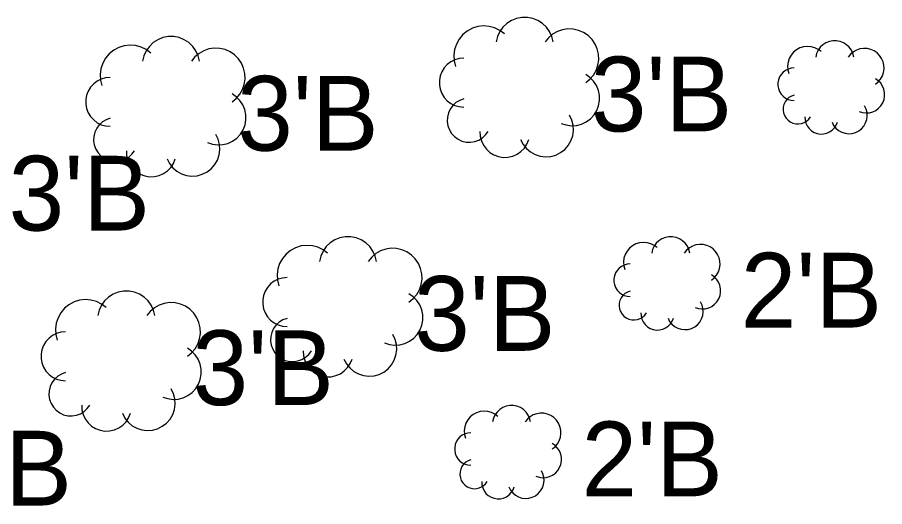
# Model space of a CAD drawing. Extents: x 1363693 to 1365209, y 422201 to 424153.
# Drawn here: x 1364153.84 to 1364172.42, y 422986.39 to 422996.86 of the extents above; entities that cross this region are included whole.
import ezdxf

# ---------------------------------------------------------------- set-up
doc = ezdxf.new("R2010")
doc.units = 0
doc.layers.add('VG_X_Cells', color=7, linetype='Continuous')
doc.layers.add('VG_X_Text', color=7, linetype='Continuous')

msp = doc.modelspace()

# ---------------------------------------------------------------- linework, layer by layer
at = {"layer": 'VG_X_Cells'}
for points in [[(1364165.321, 422996.335), (1364165.294, 422996.449), (1364165.245, 422996.556), (1364165.177, 422996.651), (1364165.093, 422996.732), (1364164.994, 422996.795), (1364164.885, 422996.839), (1364164.77, 422996.861), (1364164.653, 422996.861), (1364164.538, 422996.839), (1364164.429, 422996.795), (1364164.331, 422996.732), (1364164.246, 422996.651), (1364164.178, 422996.556), (1364164.13, 422996.449), (1364164.102, 422996.335)], [(1364164.276, 422996.509), (1364164.178, 422996.583), (1364164.068, 422996.637), (1364163.95, 422996.669), (1364163.828, 422996.678), (1364163.706, 422996.664), (1364163.59, 422996.627), (1364163.482, 422996.569), (1364163.387, 422996.492), (1364163.308, 422996.398), (1364163.248, 422996.291), (1364163.21, 422996.175), (1364163.194, 422996.054), (1364163.201, 422995.931), (1364163.231, 422995.813)], [(1364166.018, 422995.465), (1364166.109, 422995.538), (1364166.184, 422995.627), (1364166.242, 422995.728), (1364166.28, 422995.839), (1364166.297, 422995.954), (1364166.292, 422996.071), (1364166.266, 422996.185), (1364166.219, 422996.291), (1364166.153, 422996.388), (1364166.07, 422996.47), (1364165.974, 422996.536), (1364165.867, 422996.583), (1364165.753, 422996.609), (1364165.637, 422996.614), (1364165.521, 422996.597), (1364165.411, 422996.559), (1364165.31, 422996.501), (1364165.221, 422996.426), (1364165.147, 422996.335)], [(1364157.747, 422995.923), (1364157.72, 422996.037), (1364157.671, 422996.144), (1364157.603, 422996.239), (1364157.519, 422996.32), (1364157.42, 422996.383), (1364157.311, 422996.427), (1364157.196, 422996.449), (1364157.079, 422996.449), (1364156.964, 422996.427), (1364156.855, 422996.383), (1364156.757, 422996.32), (1364156.672, 422996.239), (1364156.604, 422996.144), (1364156.556, 422996.037), (1364156.528, 422995.923)], [(1364171.759, 422996.012), (1364171.74, 422996.087), (1364171.708, 422996.158), (1364171.663, 422996.222), (1364171.606, 422996.276), (1364171.541, 422996.318), (1364171.468, 422996.347), (1364171.392, 422996.362), (1364171.313, 422996.362), (1364171.237, 422996.347), (1364171.164, 422996.318), (1364171.099, 422996.276), (1364171.042, 422996.222), (1364170.997, 422996.158), (1364170.964, 422996.087), (1364170.946, 422996.012)], [(1364156.702, 422996.097), (1364156.604, 422996.171), (1364156.494, 422996.225), (1364156.376, 422996.257), (1364156.254, 422996.266), (1364156.132, 422996.252), (1364156.016, 422996.215), (1364155.908, 422996.157), (1364155.813, 422996.08), (1364155.734, 422995.986), (1364155.674, 422995.879), (1364155.636, 422995.763), (1364155.62, 422995.642), (1364155.627, 422995.519), (1364155.657, 422995.401)], [(1364158.444, 422995.053), (1364158.535, 422995.126), (1364158.61, 422995.215), (1364158.668, 422995.316), (1364158.706, 422995.427), (1364158.723, 422995.542), (1364158.718, 422995.659), (1364158.692, 422995.773), (1364158.645, 422995.879), (1364158.579, 422995.976), (1364158.496, 422996.058), (1364158.4, 422996.124), (1364158.293, 422996.171), (1364158.179, 422996.197), (1364158.063, 422996.202), (1364157.947, 422996.185), (1364157.837, 422996.147), (1364157.736, 422996.089), (1364157.647, 422996.014), (1364157.573, 422995.923)], [(1364171.062, 422996.128), (1364170.997, 422996.177), (1364170.924, 422996.212), (1364170.845, 422996.234), (1364170.763, 422996.24), (1364170.682, 422996.23), (1364170.604, 422996.206), (1364170.533, 422996.167), (1364170.469, 422996.116), (1364170.417, 422996.053), (1364170.377, 422995.982), (1364170.351, 422995.905), (1364170.341, 422995.824), (1364170.346, 422995.742), (1364170.366, 422995.663)], [(1364172.223, 422995.431), (1364172.284, 422995.48), (1364172.334, 422995.539), (1364172.373, 422995.607), (1364172.398, 422995.681), (1364172.409, 422995.757), (1364172.406, 422995.835), (1364172.388, 422995.911), (1364172.357, 422995.982), (1364172.313, 422996.047), (1364172.258, 422996.102), (1364172.194, 422996.145), (1364172.123, 422996.177), (1364172.047, 422996.194), (1364171.969, 422996.197), (1364171.892, 422996.186), (1364171.819, 422996.161), (1364171.751, 422996.122), (1364171.692, 422996.072), (1364171.643, 422996.012)], [(1364163.406, 422995.987), (1364163.309, 422995.978), (1364163.217, 422995.952), (1364163.13, 422995.909), (1364163.054, 422995.851), (1364162.989, 422995.779), (1364162.938, 422995.697), (1364162.903, 422995.607), (1364162.885, 422995.513), (1364162.885, 422995.416), (1364162.903, 422995.322), (1364162.938, 422995.232), (1364162.989, 422995.15), (1364163.054, 422995.078), (1364163.13, 422995.02), (1364163.217, 422994.977), (1364163.309, 422994.951), (1364163.406, 422994.942)], [(1364170.482, 422995.779), (1364170.418, 422995.773), (1364170.356, 422995.756), (1364170.298, 422995.727), (1364170.247, 422995.688), (1364170.204, 422995.641), (1364170.17, 422995.586), (1364170.147, 422995.526), (1364170.135, 422995.463), (1364170.135, 422995.399), (1364170.147, 422995.336), (1364170.17, 422995.276), (1364170.204, 422995.221), (1364170.247, 422995.174), (1364170.298, 422995.135), (1364170.356, 422995.106), (1364170.418, 422995.089), (1364170.482, 422995.083)], [(1364155.832, 422995.575), (1364155.735, 422995.566), (1364155.643, 422995.54), (1364155.556, 422995.497), (1364155.48, 422995.439), (1364155.415, 422995.367), (1364155.364, 422995.285), (1364155.329, 422995.195), (1364155.311, 422995.101), (1364155.311, 422995.004), (1364155.329, 422994.91), (1364155.364, 422994.82), (1364155.415, 422994.738), (1364155.48, 422994.666), (1364155.556, 422994.608), (1364155.643, 422994.565), (1364155.735, 422994.539), (1364155.832, 422994.53)], [(1364165.495, 422994.594), (1364165.601, 422994.559), (1364165.711, 422994.544), (1364165.822, 422994.551), (1364165.93, 422994.578), (1364166.03, 422994.626), (1364166.12, 422994.691), (1364166.196, 422994.773), (1364166.255, 422994.867), (1364166.295, 422994.971), (1364166.315, 422995.08), (1364166.313, 422995.191), (1364166.291, 422995.3), (1364166.248, 422995.403), (1364166.187, 422995.496), (1364166.109, 422995.575), (1364166.018, 422995.639)], [(1364171.875, 422994.85), (1364171.945, 422994.827), (1364172.019, 422994.817), (1364172.093, 422994.822), (1364172.165, 422994.84), (1364172.232, 422994.872), (1364172.291, 422994.916), (1364172.342, 422994.97), (1364172.381, 422995.033), (1364172.408, 422995.102), (1364172.421, 422995.175), (1364172.42, 422995.249), (1364172.405, 422995.322), (1364172.377, 422995.39), (1364172.336, 422995.452), (1364172.284, 422995.505), (1364172.223, 422995.547)], [(1364157.921, 422994.182), (1364158.027, 422994.147), (1364158.137, 422994.132), (1364158.248, 422994.139), (1364158.356, 422994.166), (1364158.456, 422994.214), (1364158.546, 422994.279), (1364158.622, 422994.361), (1364158.681, 422994.455), (1364158.721, 422994.559), (1364158.741, 422994.668), (1364158.739, 422994.779), (1364158.717, 422994.888), (1364158.674, 422994.991), (1364158.613, 422995.084), (1364158.535, 422995.163), (1364158.444, 422995.227)], [(1364170.482, 422995.199), (1364170.424, 422995.178), (1364170.371, 422995.146), (1364170.326, 422995.104), (1364170.29, 422995.054), (1364170.264, 422994.999), (1364170.249, 422994.939), (1364170.247, 422994.878), (1364170.256, 422994.817), (1364170.277, 422994.759), (1364170.309, 422994.707), (1364170.351, 422994.661), (1364170.4, 422994.625), (1364170.456, 422994.599), (1364170.516, 422994.584), (1364170.577, 422994.581), (1364170.638, 422994.591), (1364170.696, 422994.612), (1364170.748, 422994.643), (1364170.794, 422994.685), (1364170.83, 422994.734)], [(1364163.406, 422995.116), (1364163.319, 422995.084), (1364163.24, 422995.037), (1364163.172, 422994.974), (1364163.118, 422994.9), (1364163.079, 422994.816), (1364163.057, 422994.727), (1364163.053, 422994.634), (1364163.067, 422994.543), (1364163.099, 422994.457), (1364163.147, 422994.378), (1364163.209, 422994.31), (1364163.283, 422994.255), (1364163.367, 422994.216), (1364163.456, 422994.194), (1364163.548, 422994.19), (1364163.64, 422994.204), (1364163.726, 422994.235), (1364163.805, 422994.283), (1364163.873, 422994.345), (1364163.928, 422994.42)], [(1364171.294, 422994.618), (1364171.329, 422994.551), (1364171.377, 422994.491), (1364171.434, 422994.442), (1364171.501, 422994.405), (1364171.573, 422994.382), (1364171.648, 422994.373), (1364171.724, 422994.378), (1364171.797, 422994.399), (1364171.865, 422994.432), (1364171.925, 422994.479), (1364171.975, 422994.536), (1364172.013, 422994.602), (1364172.038, 422994.674), (1364172.048, 422994.749), (1364172.043, 422994.825), (1364172.024, 422994.898), (1364171.991, 422994.967)], [(1364155.832, 422994.704), (1364155.745, 422994.672), (1364155.666, 422994.625), (1364155.598, 422994.562), (1364155.544, 422994.488), (1364155.505, 422994.404), (1364155.483, 422994.315), (1364155.479, 422994.222), (1364155.493, 422994.131), (1364155.525, 422994.045), (1364155.573, 422993.966), (1364155.635, 422993.898), (1364155.709, 422993.843), (1364155.793, 422993.804), (1364155.882, 422993.782), (1364155.974, 422993.778), (1364156.066, 422993.792), (1364156.152, 422993.823), (1364156.231, 422993.871), (1364156.299, 422993.933), (1364156.354, 422994.008)], [(1364164.625, 422994.245), (1364164.677, 422994.144), (1364164.748, 422994.055), (1364164.835, 422993.981), (1364164.934, 422993.926), (1364165.042, 422993.891), (1364165.156, 422993.877), (1364165.269, 422993.886), (1364165.379, 422993.916), (1364165.481, 422993.967), (1364165.571, 422994.036), (1364165.646, 422994.122), (1364165.703, 422994.221), (1364165.739, 422994.329), (1364165.755, 422994.441), (1364165.748, 422994.555), (1364165.719, 422994.665), (1364165.67, 422994.768)], [(1364170.714, 422994.734), (1364170.718, 422994.666), (1364170.735, 422994.6), (1364170.764, 422994.538), (1364170.804, 422994.482), (1364170.855, 422994.436), (1364170.913, 422994.4), (1364170.977, 422994.376), (1364171.045, 422994.365), (1364171.114, 422994.367), (1364171.18, 422994.382), (1364171.243, 422994.409), (1364171.299, 422994.448), (1364171.347, 422994.497), (1364171.385, 422994.555), (1364171.411, 422994.618)], [(1364157.051, 422993.833), (1364157.103, 422993.732), (1364157.174, 422993.643), (1364157.261, 422993.569), (1364157.36, 422993.514), (1364157.468, 422993.479), (1364157.582, 422993.465), (1364157.695, 422993.474), (1364157.805, 422993.504), (1364157.907, 422993.555), (1364157.997, 422993.624), (1364158.072, 422993.71), (1364158.129, 422993.809), (1364158.165, 422993.917), (1364158.181, 422994.029), (1364158.174, 422994.143), (1364158.145, 422994.253), (1364158.096, 422994.356)], [(1364163.754, 422994.42), (1364163.76, 422994.317), (1364163.785, 422994.217), (1364163.829, 422994.124), (1364163.89, 422994.042), (1364163.965, 422993.972), (1364164.053, 422993.918), (1364164.149, 422993.882), (1364164.251, 422993.865), (1364164.353, 422993.868), (1364164.454, 422993.891), (1364164.548, 422993.932), (1364164.632, 422993.99), (1364164.704, 422994.064), (1364164.76, 422994.15), (1364164.799, 422994.245)], [(1364156.18, 422994.008), (1364156.186, 422993.905), (1364156.211, 422993.805), (1364156.255, 422993.712), (1364156.316, 422993.63), (1364156.391, 422993.56), (1364156.479, 422993.506), (1364156.575, 422993.47), (1364156.677, 422993.453), (1364156.779, 422993.456), (1364156.88, 422993.479), (1364156.974, 422993.52), (1364157.058, 422993.578), (1364157.13, 422993.652), (1364157.186, 422993.738), (1364157.225, 422993.833)], [(1364161.536, 422991.641), (1364161.509, 422991.755), (1364161.46, 422991.862), (1364161.392, 422991.957), (1364161.308, 422992.038), (1364161.209, 422992.101), (1364161.1, 422992.145), (1364160.985, 422992.167), (1364160.868, 422992.167), (1364160.753, 422992.145), (1364160.644, 422992.101), (1364160.546, 422992.038), (1364160.461, 422991.957), (1364160.393, 422991.862), (1364160.345, 422991.755), (1364160.317, 422991.641)], [(1364167.549, 422991.935), (1364167.484, 422991.984), (1364167.411, 422992.019), (1364167.332, 422992.041), (1364167.25, 422992.047), (1364167.169, 422992.037), (1364167.091, 422992.013), (1364167.02, 422991.974), (1364166.956, 422991.923), (1364166.904, 422991.86), (1364166.864, 422991.789), (1364166.838, 422991.712), (1364166.828, 422991.631), (1364166.833, 422991.549), (1364166.853, 422991.47)], [(1364168.246, 422991.819), (1364168.227, 422991.894), (1364168.195, 422991.965), (1364168.15, 422992.029), (1364168.093, 422992.083), (1364168.028, 422992.125), (1364167.955, 422992.154), (1364167.879, 422992.169), (1364167.8, 422992.169), (1364167.724, 422992.154), (1364167.651, 422992.125), (1364167.586, 422992.083), (1364167.529, 422992.029), (1364167.484, 422991.965), (1364167.451, 422991.894), (1364167.433, 422991.819)], [(1364160.491, 422991.815), (1364160.393, 422991.889), (1364160.283, 422991.943), (1364160.165, 422991.975), (1364160.043, 422991.984), (1364159.921, 422991.97), (1364159.805, 422991.933), (1364159.697, 422991.875), (1364159.602, 422991.798), (1364159.523, 422991.704), (1364159.463, 422991.597), (1364159.425, 422991.481), (1364159.409, 422991.36), (1364159.416, 422991.237), (1364159.446, 422991.119)], [(1364162.233, 422990.771), (1364162.324, 422990.844), (1364162.399, 422990.933), (1364162.457, 422991.034), (1364162.495, 422991.145), (1364162.512, 422991.26), (1364162.507, 422991.377), (1364162.481, 422991.491), (1364162.434, 422991.597), (1364162.368, 422991.694), (1364162.285, 422991.776), (1364162.189, 422991.842), (1364162.082, 422991.889), (1364161.968, 422991.915), (1364161.852, 422991.92), (1364161.736, 422991.903), (1364161.626, 422991.865), (1364161.525, 422991.807), (1364161.436, 422991.732), (1364161.362, 422991.641)], [(1364168.71, 422991.238), (1364168.771, 422991.287), (1364168.821, 422991.346), (1364168.86, 422991.414), (1364168.885, 422991.488), (1364168.896, 422991.564), (1364168.893, 422991.642), (1364168.875, 422991.718), (1364168.844, 422991.789), (1364168.8, 422991.854), (1364168.745, 422991.909), (1364168.681, 422991.952), (1364168.61, 422991.984), (1364168.534, 422992.001), (1364168.456, 422992.004), (1364168.379, 422991.993), (1364168.306, 422991.968), (1364168.238, 422991.929), (1364168.179, 422991.879), (1364168.13, 422991.819)], [(1364166.969, 422991.586), (1364166.905, 422991.58), (1364166.843, 422991.563), (1364166.785, 422991.534), (1364166.734, 422991.495), (1364166.691, 422991.448), (1364166.657, 422991.393), (1364166.634, 422991.333), (1364166.622, 422991.27), (1364166.622, 422991.206), (1364166.634, 422991.143), (1364166.657, 422991.083), (1364166.691, 422991.028), (1364166.734, 422990.981), (1364166.785, 422990.942), (1364166.843, 422990.913), (1364166.905, 422990.896), (1364166.969, 422990.89)], [(1364159.621, 422991.293), (1364159.524, 422991.284), (1364159.432, 422991.258), (1364159.345, 422991.215), (1364159.269, 422991.157), (1364159.204, 422991.085), (1364159.153, 422991.003), (1364159.118, 422990.913), (1364159.1, 422990.819), (1364159.1, 422990.722), (1364159.118, 422990.628), (1364159.153, 422990.538), (1364159.204, 422990.456), (1364159.269, 422990.384), (1364159.345, 422990.326), (1364159.432, 422990.283), (1364159.524, 422990.257), (1364159.621, 422990.248)], [(1364168.362, 422990.657), (1364168.432, 422990.634), (1364168.506, 422990.624), (1364168.58, 422990.629), (1364168.652, 422990.647), (1364168.719, 422990.679), (1364168.778, 422990.723), (1364168.829, 422990.777), (1364168.868, 422990.84), (1364168.895, 422990.909), (1364168.908, 422990.982), (1364168.907, 422991.056), (1364168.892, 422991.129), (1364168.864, 422991.197), (1364168.823, 422991.259), (1364168.771, 422991.312), (1364168.71, 422991.354)], [(1364156.79, 422990.48), (1364156.763, 422990.594), (1364156.714, 422990.701), (1364156.646, 422990.796), (1364156.562, 422990.877), (1364156.463, 422990.94), (1364156.354, 422990.984), (1364156.239, 422991.006), (1364156.122, 422991.006), (1364156.007, 422990.984), (1364155.898, 422990.94), (1364155.8, 422990.877), (1364155.715, 422990.796), (1364155.647, 422990.701), (1364155.599, 422990.594), (1364155.571, 422990.48)], [(1364161.71, 422989.9), (1364161.816, 422989.865), (1364161.926, 422989.85), (1364162.037, 422989.857), (1364162.145, 422989.884), (1364162.245, 422989.932), (1364162.335, 422989.997), (1364162.411, 422990.079), (1364162.47, 422990.173), (1364162.51, 422990.277), (1364162.53, 422990.386), (1364162.528, 422990.497), (1364162.506, 422990.606), (1364162.463, 422990.709), (1364162.402, 422990.802), (1364162.324, 422990.881), (1364162.233, 422990.945)], [(1364166.969, 422991.006), (1364166.911, 422990.985), (1364166.858, 422990.953), (1364166.813, 422990.911), (1364166.777, 422990.861), (1364166.751, 422990.806), (1364166.736, 422990.746), (1364166.734, 422990.685), (1364166.743, 422990.624), (1364166.764, 422990.566), (1364166.796, 422990.514), (1364166.838, 422990.468), (1364166.887, 422990.432), (1364166.943, 422990.406), (1364167.003, 422990.391), (1364167.064, 422990.388), (1364167.125, 422990.398), (1364167.183, 422990.419), (1364167.235, 422990.45), (1364167.281, 422990.492), (1364167.317, 422990.541)], [(1364155.745, 422990.654), (1364155.647, 422990.728), (1364155.537, 422990.782), (1364155.419, 422990.814), (1364155.297, 422990.823), (1364155.175, 422990.809), (1364155.059, 422990.772), (1364154.951, 422990.714), (1364154.856, 422990.637), (1364154.777, 422990.543), (1364154.717, 422990.436), (1364154.679, 422990.32), (1364154.663, 422990.199), (1364154.67, 422990.076), (1364154.7, 422989.958)], [(1364157.487, 422989.61), (1364157.578, 422989.683), (1364157.653, 422989.772), (1364157.711, 422989.873), (1364157.749, 422989.984), (1364157.766, 422990.099), (1364157.761, 422990.216), (1364157.735, 422990.33), (1364157.688, 422990.436), (1364157.622, 422990.533), (1364157.539, 422990.615), (1364157.443, 422990.681), (1364157.336, 422990.728), (1364157.222, 422990.754), (1364157.106, 422990.759), (1364156.99, 422990.742), (1364156.88, 422990.704), (1364156.779, 422990.646), (1364156.69, 422990.571), (1364156.616, 422990.48)], [(1364167.781, 422990.425), (1364167.816, 422990.358), (1364167.864, 422990.298), (1364167.921, 422990.249), (1364167.988, 422990.212), (1364168.06, 422990.189), (1364168.135, 422990.18), (1364168.211, 422990.185), (1364168.284, 422990.206), (1364168.352, 422990.239), (1364168.412, 422990.286), (1364168.462, 422990.343), (1364168.5, 422990.409), (1364168.525, 422990.481), (1364168.535, 422990.556), (1364168.53, 422990.632), (1364168.511, 422990.705), (1364168.478, 422990.774)], [(1364159.621, 422990.422), (1364159.534, 422990.39), (1364159.455, 422990.343), (1364159.387, 422990.28), (1364159.333, 422990.206), (1364159.294, 422990.122), (1364159.272, 422990.033), (1364159.268, 422989.94), (1364159.282, 422989.849), (1364159.314, 422989.763), (1364159.362, 422989.684), (1364159.424, 422989.616), (1364159.498, 422989.561), (1364159.582, 422989.522), (1364159.671, 422989.5), (1364159.763, 422989.496), (1364159.855, 422989.51), (1364159.941, 422989.541), (1364160.02, 422989.589), (1364160.088, 422989.651), (1364160.143, 422989.726)], [(1364167.201, 422990.541), (1364167.205, 422990.473), (1364167.222, 422990.407), (1364167.251, 422990.345), (1364167.291, 422990.289), (1364167.342, 422990.243), (1364167.4, 422990.207), (1364167.464, 422990.183), (1364167.532, 422990.172), (1364167.601, 422990.174), (1364167.667, 422990.189), (1364167.73, 422990.216), (1364167.786, 422990.255), (1364167.834, 422990.304), (1364167.872, 422990.362), (1364167.898, 422990.425)], [(1364154.875, 422990.132), (1364154.778, 422990.123), (1364154.686, 422990.097), (1364154.599, 422990.054), (1364154.523, 422989.996), (1364154.458, 422989.924), (1364154.407, 422989.842), (1364154.372, 422989.752), (1364154.354, 422989.658), (1364154.354, 422989.561), (1364154.372, 422989.467), (1364154.407, 422989.377), (1364154.458, 422989.295), (1364154.523, 422989.223), (1364154.599, 422989.165), (1364154.686, 422989.122), (1364154.778, 422989.096), (1364154.875, 422989.087)], [(1364160.84, 422989.551), (1364160.892, 422989.45), (1364160.963, 422989.361), (1364161.05, 422989.287), (1364161.149, 422989.232), (1364161.257, 422989.197), (1364161.371, 422989.183), (1364161.484, 422989.192), (1364161.594, 422989.222), (1364161.696, 422989.273), (1364161.786, 422989.342), (1364161.861, 422989.428), (1364161.918, 422989.527), (1364161.954, 422989.635), (1364161.97, 422989.747), (1364161.963, 422989.861), (1364161.934, 422989.971), (1364161.885, 422990.074)], [(1364156.964, 422988.739), (1364157.07, 422988.704), (1364157.18, 422988.689), (1364157.291, 422988.696), (1364157.399, 422988.723), (1364157.499, 422988.771), (1364157.589, 422988.836), (1364157.665, 422988.918), (1364157.724, 422989.012), (1364157.764, 422989.116), (1364157.784, 422989.225), (1364157.782, 422989.336), (1364157.76, 422989.445), (1364157.717, 422989.548), (1364157.656, 422989.641), (1364157.578, 422989.72), (1364157.487, 422989.784)], [(1364159.969, 422989.726), (1364159.975, 422989.623), (1364160, 422989.523), (1364160.044, 422989.43), (1364160.105, 422989.348), (1364160.18, 422989.278), (1364160.268, 422989.224), (1364160.364, 422989.188), (1364160.466, 422989.171), (1364160.568, 422989.174), (1364160.669, 422989.197), (1364160.763, 422989.238), (1364160.847, 422989.296), (1364160.919, 422989.37), (1364160.975, 422989.456), (1364161.014, 422989.551)], [(1364154.875, 422989.261), (1364154.788, 422989.229), (1364154.709, 422989.182), (1364154.641, 422989.119), (1364154.587, 422989.045), (1364154.548, 422988.961), (1364154.526, 422988.872), (1364154.522, 422988.779), (1364154.536, 422988.688), (1364154.568, 422988.602), (1364154.616, 422988.523), (1364154.678, 422988.455), (1364154.752, 422988.4), (1364154.836, 422988.361), (1364154.925, 422988.339), (1364155.017, 422988.335), (1364155.109, 422988.349), (1364155.195, 422988.38), (1364155.274, 422988.428), (1364155.342, 422988.49), (1364155.397, 422988.565)], [(1364156.094, 422988.39), (1364156.146, 422988.289), (1364156.217, 422988.2), (1364156.304, 422988.126), (1364156.403, 422988.071), (1364156.511, 422988.036), (1364156.625, 422988.022), (1364156.738, 422988.031), (1364156.848, 422988.061), (1364156.95, 422988.112), (1364157.04, 422988.181), (1364157.115, 422988.267), (1364157.172, 422988.366), (1364157.208, 422988.474), (1364157.224, 422988.586), (1364157.217, 422988.7), (1364157.188, 422988.81), (1364157.139, 422988.913)], [(1364155.223, 422988.565), (1364155.229, 422988.462), (1364155.254, 422988.362), (1364155.298, 422988.269), (1364155.359, 422988.187), (1364155.434, 422988.117), (1364155.522, 422988.063), (1364155.618, 422988.027), (1364155.72, 422988.01), (1364155.822, 422988.013), (1364155.923, 422988.036), (1364156.017, 422988.077), (1364156.101, 422988.135), (1364156.173, 422988.209), (1364156.229, 422988.295), (1364156.268, 422988.39)], [(1364164.836, 422988.208), (1364164.817, 422988.283), (1364164.785, 422988.354), (1364164.74, 422988.418), (1364164.683, 422988.472), (1364164.618, 422988.514), (1364164.545, 422988.543), (1364164.469, 422988.558), (1364164.39, 422988.558), (1364164.314, 422988.543), (1364164.241, 422988.514), (1364164.176, 422988.472), (1364164.119, 422988.418), (1364164.074, 422988.354), (1364164.041, 422988.283), (1364164.023, 422988.208)], [(1364164.139, 422988.324), (1364164.074, 422988.373), (1364164.001, 422988.408), (1364163.922, 422988.43), (1364163.84, 422988.436), (1364163.759, 422988.426), (1364163.681, 422988.402), (1364163.61, 422988.363), (1364163.546, 422988.312), (1364163.494, 422988.249), (1364163.454, 422988.178), (1364163.428, 422988.101), (1364163.418, 422988.02), (1364163.423, 422987.938), (1364163.443, 422987.859)], [(1364165.3, 422987.627), (1364165.361, 422987.676), (1364165.411, 422987.735), (1364165.45, 422987.803), (1364165.475, 422987.877), (1364165.486, 422987.953), (1364165.483, 422988.031), (1364165.465, 422988.107), (1364165.434, 422988.178), (1364165.39, 422988.243), (1364165.335, 422988.298), (1364165.271, 422988.341), (1364165.2, 422988.373), (1364165.124, 422988.39), (1364165.046, 422988.393), (1364164.969, 422988.382), (1364164.896, 422988.357), (1364164.828, 422988.318), (1364164.769, 422988.268), (1364164.72, 422988.208)], [(1364163.559, 422987.975), (1364163.495, 422987.969), (1364163.433, 422987.952), (1364163.375, 422987.923), (1364163.324, 422987.884), (1364163.281, 422987.837), (1364163.247, 422987.782), (1364163.224, 422987.722), (1364163.212, 422987.659), (1364163.212, 422987.595), (1364163.224, 422987.532), (1364163.247, 422987.472), (1364163.281, 422987.417), (1364163.324, 422987.37), (1364163.375, 422987.331), (1364163.433, 422987.302), (1364163.495, 422987.285), (1364163.559, 422987.279)], [(1364164.952, 422987.046), (1364165.022, 422987.023), (1364165.096, 422987.013), (1364165.17, 422987.018), (1364165.242, 422987.036), (1364165.309, 422987.068), (1364165.368, 422987.112), (1364165.419, 422987.166), (1364165.458, 422987.229), (1364165.485, 422987.298), (1364165.498, 422987.371), (1364165.497, 422987.445), (1364165.482, 422987.518), (1364165.454, 422987.586), (1364165.413, 422987.648), (1364165.361, 422987.701), (1364165.3, 422987.743)], [(1364163.559, 422987.395), (1364163.501, 422987.374), (1364163.448, 422987.342), (1364163.403, 422987.3), (1364163.367, 422987.25), (1364163.341, 422987.195), (1364163.326, 422987.135), (1364163.324, 422987.074), (1364163.333, 422987.013), (1364163.354, 422986.955), (1364163.386, 422986.903), (1364163.428, 422986.857), (1364163.477, 422986.821), (1364163.533, 422986.795), (1364163.593, 422986.78), (1364163.654, 422986.777), (1364163.715, 422986.787), (1364163.773, 422986.808), (1364163.825, 422986.839), (1364163.871, 422986.881), (1364163.907, 422986.93)], [(1364164.371, 422986.814), (1364164.406, 422986.747), (1364164.454, 422986.687), (1364164.511, 422986.638), (1364164.578, 422986.601), (1364164.65, 422986.578), (1364164.725, 422986.569), (1364164.801, 422986.574), (1364164.874, 422986.595), (1364164.942, 422986.628), (1364165.002, 422986.675), (1364165.052, 422986.732), (1364165.09, 422986.798), (1364165.115, 422986.87), (1364165.125, 422986.945), (1364165.12, 422987.021), (1364165.101, 422987.094), (1364165.068, 422987.163)], [(1364163.791, 422986.93), (1364163.795, 422986.862), (1364163.812, 422986.796), (1364163.841, 422986.734), (1364163.881, 422986.678), (1364163.932, 422986.632), (1364163.99, 422986.596), (1364164.054, 422986.572), (1364164.122, 422986.561), (1364164.191, 422986.563), (1364164.257, 422986.578), (1364164.32, 422986.605), (1364164.376, 422986.644), (1364164.424, 422986.693), (1364164.462, 422986.751), (1364164.488, 422986.814)]]:
    msp.add_lwpolyline(points, dxfattribs=at)

# ---------------------------------------------------------------- texts
at = {"layer": 'VG_X_Text'}
for s, p in [("3'B", (1364166.129, 422994.421)), ("3'B", (1364158.555, 422994.009)), ("3'B", (1364153.659, 422992.3)), ("2'B", (1364169.339, 422990.225)), ("3'B", (1364162.344, 422989.727)), ("3'B", (1364157.598, 422988.566)), ("2'B", (1364165.929, 422986.614)), ("3'B", (1364151.987, 422986.417))]:
    msp.add_text(s, height=1.6, dxfattribs=at).set_placement(p)

doc.saveas('drawing.dxf')
